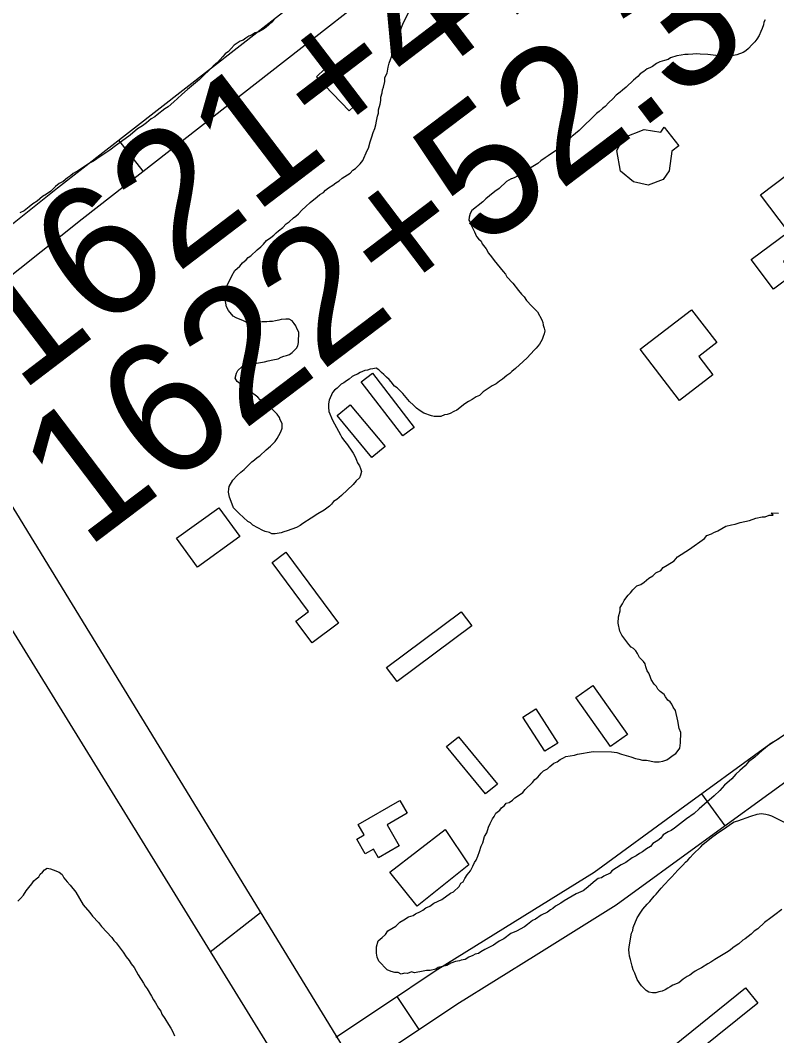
# Model space of a CAD drawing. Extents: x 3892998 to 3931244, y 278583 to 304547.
# Drawn here: x 3903393 to 3903966, y 297982 to 298752 of the extents above; entities that cross this region are included whole.
import ezdxf

# ---------------------------------------------------------------- set-up
doc = ezdxf.new("R2010")
doc.units = 0
for name, color, linetype in [('V-BLDG-OTLN', 7, 'Continuous'), ('V-ROAD-CNTR', 7, 'Continuous'), ('V-RRAP-FSHR', 7, 'Continuous'), ('V-SITE-VEGE', 7, 'Continuous'), ('V-SURV-IDEN', 7, 'Continuous')]:
    doc.layers.add(name, color=color, linetype=linetype)

msp = doc.modelspace()

# ---------------------------------------------------------------- linework, layer by layer
at = {"layer": 'V-BLDG-OTLN'}
for points in [[(3903623.33, 298715.47), (3903648.24, 298689.7), (3903641.9, 298683.57), (3903616.98, 298709.34)], [(3903879.82, 298631.48), (3903868.44, 298627.38), (3903857.18, 298629.91), (3903847.56, 298637.87), (3903844.71, 298653.52), (3903849.95, 298663.57), (3903865.26, 298669.55), (3903878.09, 298667.38), (3903880.49, 298671.24), (3903891.56, 298657.02), (3903886.43, 298653.2), (3903884.44, 298638.13)], [(3903984.52, 298643.35), (3904015.41, 298602.28), (3904001.44, 298591.77), (3904009.22, 298581.43), (3903986.62, 298564.43), (3903978.66, 298575.02), (3903971.08, 298569.32), (3903978.39, 298559.59), (3903963.48, 298548.38), (3903946.56, 298570.88), (3903974.67, 298592.02), (3903953.57, 298620.08)], [(3903917.47, 298483.45), (3903892.19, 298463.99), (3903862.33, 298502.79), (3903901.23, 298532.73), (3903920.35, 298507.89), (3903906.73, 298497.41)], [(3903659.36, 298484.7), (3903691.03, 298443.61), (3903682.58, 298437.1), (3903650.92, 298478.19)], [(3903642.58, 298460.81), (3903668.95, 298429.17), (3903658.98, 298420.87), (3903632.62, 298452.51)], [(3903558.85, 298360.77), (3903526.87, 298337.52), (3903510.93, 298359.45), (3903542.91, 298382.69)], [(3903593.74, 298348.87), (3903633.77, 298295.16), (3903613.63, 298280.15), (3903601.37, 298296.6), (3903611.07, 298303.84), (3903583.31, 298341.09)], [(3903734.72, 298293.06), (3903678.25, 298250.74), (3903670.19, 298261.49), (3903726.66, 298303.82)], [(3903826.37, 298247.84), (3903852.65, 298210.74), (3903839.82, 298201.65), (3903813.55, 298238.75)], [(3903783.18, 298230.24), (3903799.9, 298204.22), (3903790.08, 298197.91), (3903773.37, 298223.93)], [(3903724.72, 298209.01), (3903754.14, 298173.02), (3903745.08, 298165.62), (3903715.67, 298201.6)], [(3903679.65, 298126.32), (3903663.9, 298117.23), (3903660.1, 298123.8), (3903653.86, 298120.2), (3903647.53, 298131.17), (3903653.25, 298134.47), (3903648.64, 298142.46), (3903680.09, 298160.62), (3903685.64, 298151.01), (3903670.5, 298142.17)], [(3903732.43, 298111.78), (3903693.3, 298080.47), (3903672.69, 298106.22), (3903714.56, 298138.6)], [(3903951.44, 298007), (3903889.77, 297957.36), (3903880.56, 297968.79), (3903942.23, 298018.43)]]:
    msp.add_lwpolyline(points, close=True, dxfattribs=at)
at = {"layer": 'V-ROAD-CNTR'}
for p, q in [((3903467.03, 298661.5), (3903485.49, 298637.85)), ((3903908.84, 298165.74), (3903926.48, 298141.48)), ((3903677.9, 298011.92), (3903694.57, 297986.98))]:
    msp.add_line(p, q, dxfattribs=at)
for points in [[(3901475.41, 301488.9), (3901950.21, 300718.64), (3902361.5, 300048.64), (3902781.22, 299367.23), (3903376.27, 298399.71), (3903987.16, 297400.84), (3904677.96, 296281.17)], [(3901495.96, 301363.44), (3902228, 300175.63), (3903253.18, 298505.41), (3903985.84, 297316.45), (3904685.84, 296169.05)], [(3903297.8, 298527.29), (3903420.71, 298625.34), (3903651.94, 298805.83), (3903750.06, 298886.08)], [(3903313.64, 298501.55), (3903439.29, 298601.79), (3903670.67, 298782.39), (3903769.06, 298862.86)], [(3903631.63, 297981.01), (3903669.24, 298006.14), (3903707.04, 298031.39), (3903767.55, 298069.12), (3903827.44, 298106.33), (3903892.49, 298153.85), (3903958.38, 298201.77), (3904026.23, 298246.37), (3904093.78, 298290.77)], [(3903648.3, 297956.07), (3903685.91, 297981.19), (3903723.32, 298006.19), (3903783.41, 298043.65), (3903844.23, 298081.44), (3903910.16, 298129.61), (3903975.45, 298177.09), (3904042.71, 298221.3), (3904110.26, 298265.71)], [(3903574.64, 298075.36), (3903536.54, 298045.58)]]:
    msp.add_lwpolyline(points, dxfattribs=at)
at = {"layer": 'V-RRAP-FSHR'}
msp.add_spline([(3904740.13, 298066.04), (3904677.27, 298160.98), (3904560.49, 298322.41), (3904419.25, 298514.05), (3904337.92, 298630.66), (3904206.14, 298797.79), (3904078.62, 298966.69), (3904021.95, 299041.17), (3903983.1, 299102.95), (3903970.03, 299143.61), (3903955.28, 299182.43), (3903939.13, 299223.33), (3903910.04, 299280.09), (3903879.61, 299333.98), (3903826.91, 299420.87), (3903761.88, 299516.66)], degree=3, dxfattribs=at)
at = {"layer": 'V-SITE-VEGE'}
for points in [[(3903582.36, 298587.57), (3903584.75, 298589.49), (3903586.35, 298591.03), (3903588.33, 298592.57), (3903591.52, 298595.26), (3903593.92, 298597.97), (3903596.3, 298599.5), (3903599.5, 298602.59), (3903601.48, 298603.73), (3903603.48, 298605.66), (3903605.88, 298608.37), (3903609.06, 298611.06), (3903612.26, 298614.15), (3903617.44, 298618.38), (3903619.43, 298620.31), (3903622.21, 298621.84), (3903623.8, 298623.38), (3903626.19, 298625.3), (3903629.37, 298627.21), (3903631.75, 298629.14), (3903634.14, 298630.66), (3903636.52, 298632.59), (3903642.48, 298636.41), (3903644.48, 298638.73), (3903646.46, 298639.88), (3903650.06, 298643.35), (3903652.07, 298646.07), (3903655.33, 298653.47), (3903656.54, 298655.41), (3903657.8, 298660.1), (3903659.04, 298664.01), (3903659.88, 298667.14), (3903661.12, 298670.26), (3903661.95, 298672.99), (3903662.39, 298675.73), (3903663.24, 298679.65), (3903664.06, 298681.99), (3903664.1, 298684.34), (3903665.35, 298688.64), (3903665.79, 298691.38), (3903665.84, 298694.13), (3903666.68, 298697.26), (3903667.11, 298699.61), (3903667.93, 298701.56), (3903668.79, 298705.86), (3903668.84, 298709), (3903670.46, 298712.11), (3903671.33, 298716.81), (3903672.17, 298719.94), (3903673, 298722.67), (3903674.63, 298726.57), (3903675.06, 298728.53), (3903675.88, 298730.87), (3903676.73, 298734.39), (3903679.6, 298741.41), (3903681.25, 298746.09), (3903682.07, 298748.04), (3903682.9, 298750.78), (3903686.95, 298758.56)], [(3903584.82, 298753.23), (3903583.21, 298750.91), (3903580.83, 298748.99), (3903578.83, 298747.06), (3903576.85, 298745.53), (3903573.29, 298743.63), (3903570.53, 298742.89), (3903567.75, 298740.98), (3903565.78, 298740.23), (3903563.4, 298738.7), (3903561.41, 298737.16), (3903559.05, 298736.42), (3903554.69, 298733.36), (3903552.29, 298731.04), (3903550.29, 298728.72), (3903547.91, 298726.8), (3903545.92, 298724.88), (3903541.91, 298720.24), (3903538.73, 298717.55), (3903528.37, 298707.53), (3903519.22, 298699.84), (3903514.84, 298695.99), (3903511.65, 298692.91), (3903508.87, 298690.61), (3903504.49, 298686.76), (3903502.11, 298685.23), (3903496.15, 298680.63), (3903494.56, 298679.09), (3903491.78, 298677.56), (3903488.2, 298674.49), (3903485.03, 298672.19), (3903481.46, 298669.9), (3903475.89, 298665.28), (3903469.14, 298660.3), (3903464.77, 298657.24), (3903460.41, 298653.79), (3903450.49, 298647.28), (3903448.11, 298645.37), (3903445.34, 298644.24), (3903436.62, 298638.5), (3903432.66, 298636.22), (3903430.67, 298634.29), (3903428.29, 298632.76), (3903425.11, 298630.07), (3903421.94, 298628.56), (3903419.16, 298626.25), (3903415.57, 298622.78), (3903412.4, 298620.48), (3903409.23, 298618.58)], [(3903955.76, 298748.9), (3903954.93, 298746.17), (3903953.71, 298743.83), (3903952.48, 298740.71), (3903950.86, 298737.99), (3903949.26, 298736.05), (3903946.87, 298733.74), (3903944.47, 298731.03), (3903942.47, 298729.1), (3903940.49, 298727.96), (3903935.74, 298726.08), (3903931.81, 298725.35), (3903929.05, 298725.01), (3903923.56, 298725.1), (3903917.68, 298725.99), (3903913.76, 298726.45), (3903907.87, 298726.55), (3903904.74, 298726.99), (3903902.38, 298726.64), (3903898.84, 298726.31), (3903896.09, 298726.36), (3903893.34, 298726.01), (3903890.18, 298725.28), (3903885.45, 298723.79), (3903883.46, 298722.64), (3903880.7, 298721.9), (3903877.15, 298720.79), (3903874.77, 298719.65), (3903871.59, 298717.35), (3903869.61, 298716.2), (3903867.63, 298715.45), (3903865.25, 298713.53), (3903862.46, 298711.61), (3903860.47, 298709.68), (3903857.28, 298706.99), (3903851.69, 298701.58), (3903848.9, 298699.28), (3903847.31, 298697.73), (3903844.13, 298695.43), (3903841.72, 298692.72), (3903838.54, 298690.03), (3903835.74, 298686.93), (3903833.75, 298685.4), (3903831.35, 298683.08), (3903829.36, 298681.54), (3903816.19, 298668.81), (3903810.62, 298664.19), (3903806.62, 298660.33), (3903803.84, 298658.42), (3903801.06, 298656.11), (3903798.26, 298653.41), (3903792.7, 298649.57), (3903790.31, 298648.04), (3903787.14, 298645.74), (3903784.75, 298643.82), (3903782.37, 298642.29), (3903778.4, 298640), (3903775.61, 298637.69), (3903773.63, 298636.94), (3903770.86, 298635.42), (3903768.87, 298633.88), (3903766.89, 298632.74), (3903764.91, 298631.98), (3903764.52, 298631.99), (3903760.96, 298630.09), (3903755.37, 298624.68), (3903752.19, 298622.38), (3903748.2, 298619.31), (3903745.42, 298617), (3903743.02, 298614.68), (3903734.67, 298608.15), (3903733.45, 298605.82), (3903732.62, 298603.08), (3903732.58, 298600.73), (3903733.72, 298598.74), (3903734.1, 298597.56), (3903736.75, 298592.02), (3903738.26, 298588.46), (3903739.8, 298586.47), (3903741.73, 298584.86), (3903742.48, 298582.89), (3903745.56, 298578.91), (3903747.47, 298575.74), (3903749.78, 298572.95), (3903751.7, 298570.17), (3903758.62, 298561.8), (3903760.16, 298559.81), (3903761.3, 298557.83), (3903765.93, 298553.04), (3903770.16, 298547.47), (3903772.46, 298544.69), (3903774.39, 298542.69), (3903776.31, 298539.91), (3903780.16, 298535.52), (3903784.41, 298531.13), (3903787.84, 298525.18), (3903788.59, 298523.21), (3903788.95, 298521.24), (3903789.7, 298518.87), (3903790.06, 298516.9), (3903789.62, 298514.55)], [(3903957.01, 298752.81), (3903956.19, 298750.86), (3903955.76, 298748.9)], [(3903409.23, 298618.58), (3903405.24, 298615.11), (3903402.08, 298613.21), (3903399.29, 298610.91), (3903395.32, 298607.83), (3903392.16, 298606.32)], [(3903576.24, 298365.42), (3903568.85, 298369.47), (3903566.91, 298371.08), (3903564.97, 298372.29), (3903558.4, 298378.29), (3903554.15, 298382.68), (3903552.27, 298387.42), (3903551.14, 298390.58), (3903550.43, 298394.52), (3903550.46, 298396.88), (3903550.89, 298398.84), (3903553.72, 298403.5), (3903556.92, 298406.98), (3903559.71, 298409.68), (3903562.1, 298411.6), (3903568.09, 298417.39), (3903570.08, 298418.93), (3903572.07, 298420.86), (3903574.06, 298422), (3903578.85, 298426.63), (3903582.03, 298429.33), (3903585.63, 298432.8), (3903587.24, 298435.13), (3903588.45, 298437.47), (3903590.07, 298440.19), (3903590.9, 298442.92), (3903590.96, 298446.45), (3903589.44, 298449.23), (3903589.08, 298451.2), (3903587.16, 298453.59), (3903581.75, 298459.18), (3903578.65, 298461.58), (3903576.71, 298462.79), (3903574.38, 298464.4), (3903572.45, 298466.4), (3903570.52, 298468), (3903567.8, 298470.01), (3903565.48, 298472.02), (3903563.53, 298472.83), (3903560.82, 298474.84), (3903558.89, 298476.84), (3903556.95, 298478.44), (3903555.42, 298480.83), (3903556.27, 298484.74), (3903557.48, 298486.68), (3903560.68, 298489.77), (3903563.44, 298490.51), (3903567.77, 298491.22), (3903570.14, 298491.96), (3903577.62, 298493.41), (3903580.38, 298494.15), (3903583.93, 298494.87), (3903587.87, 298495.59), (3903590.24, 298496.73), (3903592.22, 298497.48), (3903594.2, 298498.23), (3903596.56, 298498.97), (3903598.56, 298500.51), (3903601.75, 298503.6), (3903602.96, 298505.54), (3903603.39, 298507.89), (3903603.52, 298515.74), (3903602, 298518.52), (3903601.25, 298520.49), (3903600.1, 298522.48), (3903598.57, 298524.46), (3903596.23, 298525.68), (3903593.88, 298525.72), (3903590.33, 298525.39), (3903588.37, 298525.03), (3903586, 298524.28), (3903583.64, 298523.93), (3903581.28, 298523.97), (3903579.31, 298523.61), (3903575.78, 298523.67), (3903571.84, 298522.96), (3903565.56, 298523.06), (3903563.6, 298523.49), (3903561.65, 298524.3), (3903556.2, 298526.75), (3903553.86, 298527.97), (3903550.4, 298532.35), (3903548.88, 298535.12), (3903547.79, 298540.64), (3903547.44, 298543), (3903547.88, 298545.74), (3903548.73, 298549.65), (3903549.56, 298551.99), (3903551.99, 298556.67), (3903552.81, 298558.62), (3903555.23, 298562.5), (3903558.83, 298565.98), (3903560.83, 298568.29), (3903563.62, 298570.6), (3903565.22, 298572.54), (3903567.2, 298573.69), (3903571.99, 298578.32), (3903574.78, 298580.62), (3903576.78, 298582.55), (3903579.18, 298585.26), (3903582.36, 298587.57)], [(3903789.62, 298514.55), (3903788.81, 298512.6), (3903787.98, 298510.26), (3903785.96, 298506.76), (3903783.55, 298503.66), (3903781.95, 298502.12), (3903776.75, 298496.31), (3903773.56, 298493.62), (3903767.97, 298488.22), (3903765.19, 298485.91), (3903763.59, 298484.36), (3903761.21, 298482.83), (3903758.02, 298480.14), (3903755.64, 298478.61), (3903753.25, 298476.69), (3903750.08, 298475.17), (3903746.5, 298472.48), (3903743.33, 298470.57), (3903740.54, 298467.87), (3903738.16, 298466.73), (3903734.99, 298464.82), (3903732.21, 298463.3), (3903729.43, 298461.39), (3903723.46, 298456.77), (3903721.09, 298455.64), (3903718.31, 298454.11), (3903715.94, 298453.37), (3903713.98, 298453.01), (3903711.21, 298451.88), (3903706.1, 298451.96), (3903704.15, 298452.39), (3903698.29, 298454.45), (3903695.57, 298456.07), (3903692.86, 298458.08), (3903690.54, 298460.47), (3903687.45, 298463.27), (3903682.45, 298469.25), (3903678.2, 298473.64), (3903676.26, 298474.85), (3903673.56, 298478.04), (3903672.03, 298480.03), (3903670.09, 298481.63), (3903668.16, 298483.63), (3903666.23, 298485.23), (3903664.3, 298487.23), (3903662.35, 298488.44), (3903659.6, 298488.09), (3903657.63, 298487.73), (3903655.65, 298486.98), (3903653.68, 298486.62), (3903650.12, 298485.11), (3903648.14, 298483.97), (3903646.17, 298483.21), (3903644.18, 298482.07), (3903641.79, 298480.15), (3903639.81, 298479), (3903637.82, 298477.46), (3903635.84, 298476.32), (3903632.65, 298473.23), (3903630.66, 298471.7), (3903629.06, 298470.15), (3903626.6, 298464.31), (3903626.17, 298461.56), (3903626.12, 298458.82), (3903626.46, 298455.67), (3903629.09, 298448.95), (3903635.19, 298437.85), (3903636.33, 298435.87), (3903638.25, 298433.09), (3903639.79, 298431.49), (3903642.86, 298427.12), (3903644.77, 298423.95), (3903646.29, 298421.17), (3903647.43, 298418.79), (3903648.18, 298416.82), (3903649.71, 298414.44), (3903650.46, 298412.46), (3903651.21, 298410.09), (3903650.38, 298407.36), (3903649.56, 298405.41), (3903647.16, 298403.09), (3903644.76, 298400.39), (3903635.98, 298391.9), (3903632.39, 298388.82), (3903630.01, 298387.29), (3903628.41, 298385.35), (3903626.81, 298383.8), (3903622.83, 298380.73), (3903618.07, 298378.07), (3903612.91, 298374.62), (3903606.56, 298370.8), (3903604.58, 298369.26), (3903601.8, 298367.74), (3903594.69, 298365.11), (3903592.32, 298364.37), (3903590.34, 298363.61), (3903585.62, 298362.91), (3903583.26, 298362.95), (3903581.31, 298363.77), (3903578.19, 298364.6), (3903576.24, 298365.42)], [(3903889.27, 298196.16), (3903891.09, 298198.51), (3903892.31, 298200.28), (3903892.98, 298204.43), (3903893.11, 298212.16), (3903891.97, 298215.15), (3903890.88, 298221.12), (3903889.23, 298228.88), (3903887.48, 298231.29), (3903886.34, 298233.68), (3903885.18, 298235.49), (3903883.41, 298236.71), (3903881.67, 298239.12), (3903880.51, 298240.92), (3903877.58, 298243.35), (3903875.82, 298245.16), (3903874.66, 298246.97), (3903872.91, 298248.78), (3903870.6, 298252.39), (3903870.04, 298254.78), (3903868.89, 298257.17), (3903867.73, 298258.98), (3903866.6, 298261.98), (3903866.04, 298264.36), (3903864.88, 298266.16), (3903861.96, 298269.19), (3903860.22, 298272.19), (3903859.06, 298274), (3903857.31, 298275.81), (3903855.55, 298277.03), (3903853.79, 298278.84), (3903848.56, 298286.07), (3903846.83, 298289.07), (3903845.74, 298295.04), (3903845.82, 298299.79), (3903847.09, 298304.53), (3903847.13, 298306.91), (3903848.97, 298309.85), (3903850.2, 298312.21), (3903851.41, 298313.98), (3903853.24, 298316.32), (3903855.05, 298318.08), (3903856.88, 298320.42), (3903859.9, 298323.35), (3903862.9, 298324.48), (3903865.3, 298326.23), (3903868.92, 298329.14), (3903871.92, 298330.88), (3903874.34, 298333.21), (3903877.94, 298334.94), (3903879.76, 298337.28), (3903882.77, 298339.02), (3903888.18, 298342.49), (3903890.61, 298345.43), (3903899.63, 298351.22), (3903911.06, 298359.35), (3903912.89, 298361.7), (3903916.48, 298362.83), (3903918.28, 298363.99), (3903921.27, 298365.13), (3903927.28, 298368.6), (3903931.46, 298369.72), (3903934.45, 298370.26), (3903938.03, 298371.38), (3903945.2, 298373.05), (3903949.98, 298374.75), (3903954.76, 298375.86), (3903957.14, 298375.82), (3903960.13, 298376.96), (3903963.11, 298376.91), (3903961.95, 298378.71), (3903967.29, 298378.62)], [(3903967.37, 298207.33), (3903960.76, 298203.28), (3903957.14, 298200.37), (3903954.73, 298198.62), (3903949.29, 298193.37), (3903944.47, 298189.88), (3903942.04, 298186.95), (3903937.82, 298183.45), (3903934.8, 298180.53), (3903931.77, 298177.01), (3903926.33, 298172.34), (3903922.7, 298168.24), (3903918.46, 298164.15), (3903911.22, 298157.73), (3903907, 298154.23), (3903903.37, 298150.73), (3903897.35, 298146.66), (3903888.31, 298139.68), (3903885.9, 298137.94), (3903883.5, 298136.79), (3903879.9, 298134.47), (3903878.07, 298132.12), (3903875.66, 298130.38), (3903872.06, 298128.06), (3903870.23, 298125.71), (3903867.23, 298123.98), (3903864.21, 298121.65), (3903861.82, 298120.5), (3903859.41, 298118.76), (3903856.4, 298117.03), (3903851.59, 298113.54), (3903847.99, 298111.82), (3903840.78, 298107.18), (3903839.56, 298105.41), (3903834.76, 298103.12), (3903832.96, 298101.96), (3903830.57, 298101.4), (3903828.2, 298099.78), (3903821.52, 298093.83), (3903819.11, 298092.08), (3903813.72, 298089.8), (3903804.71, 298084.6), (3903802.3, 298082.85), (3903798.09, 298080.54), (3903796.28, 298078.79), (3903794.48, 298077.63), (3903792.07, 298075.89), (3903787.27, 298073.59), (3903783.06, 298070.69), (3903780.66, 298069.54), (3903777.04, 298066.63), (3903774.64, 298064.88), (3903768.63, 298061.42), (3903764.44, 298059.7), (3903759.02, 298055.63), (3903755.42, 298053.91), (3903753.01, 298052.16), (3903751.2, 298051.01), (3903748.2, 298049.27), (3903744.6, 298047.55), (3903741.6, 298045.82), (3903739.8, 298044.66), (3903737.41, 298044.1), (3903735.6, 298042.94), (3903732.61, 298041.81), (3903729.61, 298040.07), (3903726.62, 298039.53)], [(3903726.62, 298039.53), (3903725.43, 298038.95), (3903722.44, 298038.41), (3903718.85, 298037.28), (3903715.85, 298035.54), (3903709.28, 298033.87), (3903707.48, 298032.72), (3903703.29, 298031.6), (3903700.32, 298031.65), (3903697.93, 298031.09), (3903691.37, 298030.01), (3903689, 298030.65), (3903686.01, 298029.51), (3903683.64, 298029.55), (3903681.25, 298028.99), (3903678.89, 298030.23), (3903676.51, 298030.27), (3903673.55, 298030.91), (3903670.59, 298032.15), (3903664.16, 298038.8), (3903663.03, 298041.79), (3903662.48, 298044.78), (3903662.56, 298049.54), (3903663.83, 298054.27), (3903666.84, 298056.6), (3903669.26, 298058.94), (3903671.1, 298061.88), (3903677.1, 298065.35), (3903680.13, 298068.27), (3903683.13, 298070), (3903686.74, 298072.32), (3903690.33, 298073.45), (3903692.13, 298074.61), (3903695.73, 298076.33), (3903697.53, 298077.49), (3903699.94, 298079.23), (3903702.93, 298080.37), (3903705.95, 298082.7), (3903711.94, 298085.57), (3903718.56, 298090.22), (3903720.96, 298091.37), (3903725.2, 298095.46), (3903726.42, 298097.82), (3903728.23, 298098.97), (3903729.46, 298101.34), (3903731.29, 298104.28), (3903733.72, 298107.21), (3903735.56, 298110.75), (3903736.8, 298113.7), (3903738.02, 298115.46), (3903739.26, 298118.41), (3903740.51, 298121.96), (3903741.77, 298126.1), (3903743, 298128.46), (3903744.27, 298133.2), (3903746.1, 298136.14), (3903747.36, 298140.29), (3903748.6, 298143.24), (3903750.45, 298146.78), (3903751.67, 298148.54), (3903752.9, 298150.9), (3903755.91, 298153.23), (3903757.13, 298154.99), (3903759.54, 298156.73), (3903760.76, 298158.49), (3903763.14, 298159.05), (3903765.56, 298160.79), (3903767.37, 298162.54), (3903770.98, 298164.86), (3903773.38, 298166.61), (3903775.21, 298168.96), (3903780.65, 298174.22), (3903782.48, 298176.56), (3903784.89, 298178.31), (3903787.31, 298181.24), (3903789.12, 298182.99), (3903792.13, 298184.73), (3903793.94, 298186.48), (3903796.96, 298188.81), (3903799.35, 298189.96), (3903801.76, 298191.7), (3903804.16, 298192.85), (3903805.97, 298194.01), (3903812.53, 298195.09), (3903814.92, 298195.64), (3903826.85, 298197.82), (3903840.52, 298197.59), (3903844.67, 298196.92), (3903848.22, 298195.67), (3903855.33, 298193.77), (3903858.87, 298192.52), (3903861.24, 298191.88), (3903864.21, 298191.24), (3903867.18, 298191.19), (3903873.1, 298189.9), (3903876.67, 298189.84), (3903879.65, 298190.38), (3903882.65, 298191.52), (3903884.45, 298192.68), (3903887.46, 298195.01), (3903889.27, 298196.16)], [(3903969.62, 298077.88), (3903964.43, 298073.83), (3903961.44, 298071.71), (3903956.65, 298068.05), (3903951.64, 298063.41), (3903948.85, 298061.48), (3903946.45, 298059.16), (3903942.06, 298055.69), (3903940.27, 298054.73), (3903937.07, 298052.03), (3903934.48, 298050.1), (3903932.68, 298048.95), (3903930.68, 298047.21), (3903927.89, 298045.29), (3903918.94, 298040.12), (3903915.95, 298038.01), (3903913.76, 298036.86), (3903908.79, 298033.79), (3903906.2, 298032.46), (3903904.01, 298031.12), (3903902.22, 298029.96), (3903900.02, 298028.23), (3903898.04, 298027.08), (3903895.05, 298025.16), (3903891.65, 298022.26), (3903887.09, 298020.57), (3903885.1, 298019.22), (3903883.31, 298018.27), (3903881.32, 298016.92), (3903878.94, 298015.98), (3903876.56, 298015.43), (3903874.19, 298014.68), (3903871.82, 298014.72), (3903868.88, 298015.36), (3903866.93, 298016.58), (3903865.38, 298017.98), (3903863.44, 298019.98), (3903862.09, 298021.78), (3903860.18, 298024.97), (3903858.29, 298029.72), (3903857.15, 298032.11), (3903856.21, 298034.88), (3903854.92, 298040.03), (3903854.37, 298042.6), (3903854.01, 298044.97), (3903853.86, 298047.33), (3903854.1, 298049.69), (3903855.85, 298059.91), (3903856.67, 298062.06), (3903857.1, 298064.42), (3903859.98, 298071.66), (3903862.81, 298075.94), (3903864.43, 298078.08), (3903867.64, 298081.97), (3903869.65, 298084.1), (3903872.87, 298087.99), (3903874.47, 298089.53), (3903878.29, 298094.2), (3903880.9, 298096.91), (3903884.51, 298100.99), (3903886.31, 298102.73), (3903890.93, 298107.77), (3903894.74, 298111.45), (3903896.75, 298113.78), (3903898.55, 298115.33), (3903900.16, 298117.27), (3903902.57, 298119.99), (3903908.37, 298125.6), (3903909.78, 298127.15), (3903913.97, 298130.63), (3903917.37, 298133.33), (3903921.95, 298136.6), (3903923.94, 298137.75), (3903928.13, 298140.63), (3903931.52, 298143.13), (3903933.71, 298144.48), (3903936.28, 298145.22), (3903946.2, 298148.79), (3903950.95, 298150.29), (3903954.11, 298150.63), (3903957.65, 298150.18), (3903959.61, 298149.75), (3903961.96, 298148.92), (3903963.91, 298148.1), (3903971.53, 298144.23)], [(3903390.57, 298084.34), (3903392.54, 298086.25), (3903394.92, 298088.93), (3903396.92, 298092.01), (3903398.91, 298094.7), (3903401.28, 298097.38), (3903402.88, 298099.68), (3903404.46, 298101.21), (3903406.43, 298102.73), (3903407.63, 298104.66), (3903409.21, 298106.18), (3903410.79, 298108.1), (3903412.76, 298109.23), (3903415.47, 298108.8), (3903417.4, 298107.99)], [(3903417.4, 298107.99), (3903422.04, 298106.35), (3903424.33, 298104.37), (3903425.46, 298102.02), (3903428.13, 298098.86), (3903430.42, 298096.49), (3903434.6, 298090.98), (3903440.27, 298081.56), (3903445.23, 298075.64), (3903447.12, 298072.89), (3903451.71, 298068.15), (3903453.99, 298065), (3903462.01, 298056.7), (3903463.52, 298054.34), (3903465.05, 298052.76), (3903467.33, 298049.61), (3903470.37, 298045.68), (3903472.64, 298042.14), (3903474.93, 298039.38), (3903476.44, 298036.63), (3903478.72, 298033.87), (3903481.74, 298028.38), (3903485.91, 298022.09), (3903487.04, 298019.74), (3903488.56, 298017.77), (3903491.96, 298012.27), (3903493.47, 298009.53), (3903494.98, 298007.17), (3903497.25, 298003.24), (3903499.15, 298000.88), (3903499.89, 297998.53), (3903502.17, 297995.39), (3903504.81, 297990.67), (3903506.71, 297987.92), (3903508.21, 297985.18), (3903509.33, 297982.05)]]:
    msp.add_lwpolyline(points, dxfattribs=at)

# ---------------------------------------------------------------- texts
at = {"layer": 'V-SURV-IDEN'}
for s, rotation, p in [('1621+47.4', 37.31516, (3903392.23, 298469.4)), ('1622+52.3', 37.11528, (3903442.11, 298350.63))]:
    msp.add_text(s, height=100, rotation=rotation, dxfattribs=at).set_placement(p)

doc.saveas('drawing.dxf')
